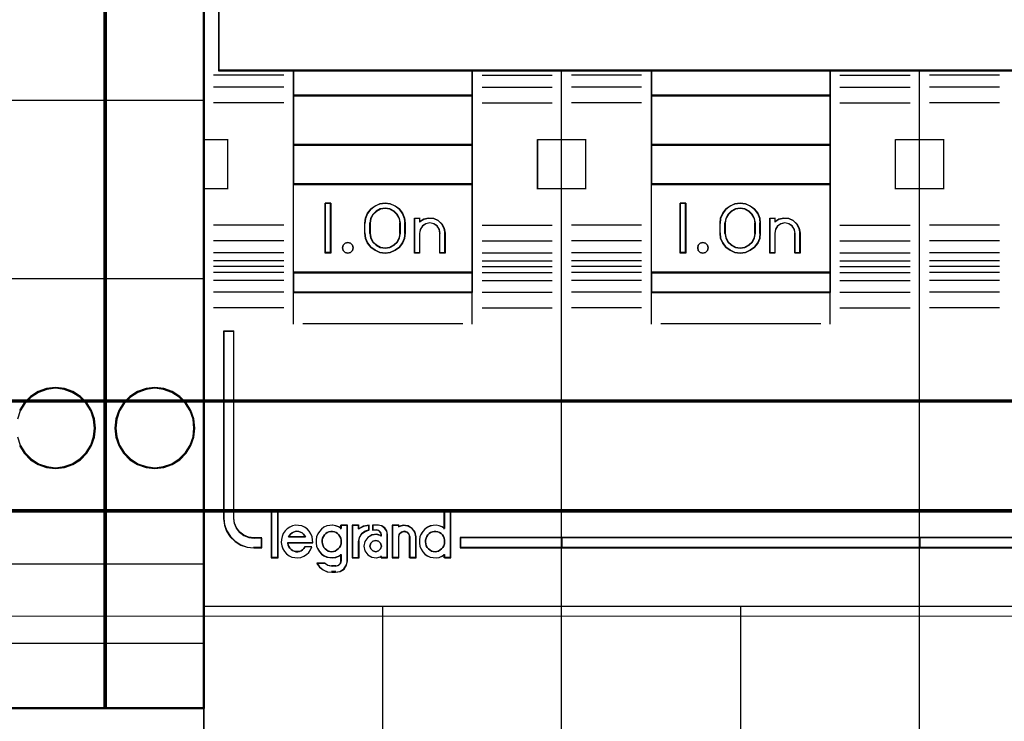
# Model space of a CAD drawing. Header units: millimetres. Extents: x -1290 to 1795, y -4192 to -1311.
# Tile 490 of 656: x 1509.29 to 1519.19, y -3660.45 to -3653.4. Entities that reach past the tile are written whole.
import ezdxf

# ---------------------------------------------------------------- set-up
doc = ezdxf.new("R2010")
doc.units = ezdxf.units.MM
doc.layers.add('30', color=7, linetype='Continuous')
doc.layers.add('45', color=7, linetype='Continuous')
doc.layers.add('Aparatura', color=7, linetype='Continuous', lineweight=13)

# ---------------------------------------------------------------- blocks, each defined once
blk = doc.blocks.new('*U201')
at = {"layer": '45', "color": 7}
for points in [[(711.3416, -83.678926), (693.329355, -83.678926), (693.329355, -165.701694), (711.3416, -165.701694), (729.342705, -165.701694), (747.35495, -165.701694), (747.35495, -83.678926), (729.342705, -83.678926), (711.3416, -83.678926)], [(715.840938, -119.999037), (724.841774, -119.999037), (729.342191, -119.999037), (733.848179, -119.999037), (742.854584, -119.999037), (746.597506, -119.999037), (746.597506, -116.588039), (746.597506, -115.951246), (739.100523, -115.707603), (731.59797, -115.541483), (724.095417, -115.46396), (716.587295, -115.46396), (709.084742, -115.541483), (701.576619, -115.707603), (694.079636, -115.951246), (694.079636, -116.588039), (694.079636, -119.999037), (697.828128, -119.999037), (706.828963, -119.999037), (711.340521, -119.999037), (715.840938, -119.999037)], [(706.854108, -121.252198), (706.854108, -119.964925), (697.825669, -119.964925), (697.825669, -121.252198), (706.854108, -121.252198)], [(715.827037, -119.964925), (715.827037, -121.252198), (724.855477, -121.252198), (724.855477, -119.964925), (715.827037, -119.964925)], [(706.854108, -121.218086), (697.825669, -121.218086), (697.825669, -123.724407), (706.854108, -123.724407), (706.854108, -121.218086)], [(715.827037, -121.218086), (715.827037, -123.724407), (724.855477, -123.724407), (724.855477, -121.218086), (715.827037, -121.218086)], [(706.854108, -125.699302), (706.854108, -123.69209), (697.825669, -123.69209), (697.825669, -125.699302), (706.854108, -125.699302)], [(724.855477, -125.699302), (724.855477, -123.69209), (715.827037, -123.69209), (715.827037, -125.699302), (724.855477, -125.699302)], [(706.854108, -130.14102), (706.854108, -125.66519), (697.825669, -125.66519), (697.825669, -130.14102), (706.854108, -130.14102)], [(715.827037, -125.66519), (715.827037, -130.14102), (724.855477, -130.14102), (724.855477, -125.66519), (715.827037, -125.66519)], [(699.718382, -126.64366), (699.718382, -129.151777), (699.43546, -129.151777), (699.43546, -126.64366), (699.718382, -126.64366)], [(701.433821, -127.646907), (701.473409, -127.390522), (701.575208, -127.150857), (701.73356, -126.939061), (701.948468, -126.783), (702.191653, -126.682676), (702.451804, -126.64366), (702.711955, -126.682676), (702.960795, -126.783), (703.170047, -126.939061), (703.334055, -127.150857), (703.435853, -127.390522), (703.469786, -127.646907), (703.469786, -128.14853), (703.435853, -128.410489), (703.334055, -128.650154), (703.170047, -128.856377), (702.960795, -129.012437), (702.711955, -129.118335), (702.451804, -129.151777), (702.191653, -129.118335), (701.948468, -129.012437), (701.73356, -128.856377), (701.575208, -128.650154), (701.473409, -128.410489), (701.433821, -128.14853), (701.433821, -127.646907)], [(717.574708, -126.64366), (717.574708, -129.151777), (717.286414, -129.151777), (717.286414, -126.64366), (717.574708, -126.64366)], [(720.817264, -126.783), (721.020917, -126.939061), (721.190629, -127.150857), (721.292455, -127.390522), (721.320741, -127.646907), (721.320741, -128.14853), (721.292455, -128.410489), (721.190629, -128.650154), (721.020917, -128.856377), (720.817264, -129.012437), (720.574011, -129.118335), (720.313787, -129.151777), (720.042249, -129.118335), (719.798996, -129.012437), (719.589686, -128.856377), (719.431289, -128.650154), (719.323805, -128.410489), (719.29552, -128.14853), (719.29552, -127.646907), (719.323805, -127.390522), (719.431289, -127.150857), (719.589686, -126.939061), (719.798996, -126.783), (720.042249, -126.682676), (720.313787, -126.64366), (720.574011, -126.682676), (720.817264, -126.783)], [(703.224468, -128.149293), (703.224468, -127.646144), (703.184644, -127.411341), (703.076551, -127.210081), (702.905878, -127.042365), (702.689692, -126.930554), (702.45075, -126.89142), (702.211807, -126.930554), (702.007, -127.042365), (701.830638, -127.210081), (701.722545, -127.411341), (701.682721, -127.646144), (701.682721, -128.149293), (701.722545, -128.384096), (701.830638, -128.596537), (702.007, -128.758663), (702.211807, -128.864884), (702.45075, -128.904017), (702.689692, -128.864884), (702.905878, -128.758663), (703.076551, -128.596537), (703.184644, -128.384096), (703.224468, -128.149293)], [(721.075422, -128.149293), (721.075422, -127.646144), (721.035637, -127.411341), (720.927647, -127.210081), (720.757138, -127.042365), (720.54116, -126.930554), (720.313814, -126.89142), (720.075101, -126.930554), (719.859122, -127.042365), (719.688613, -127.210081), (719.580624, -127.411341), (719.540838, -127.646144), (719.540838, -128.149293), (719.580624, -128.384096), (719.688613, -128.596537), (719.859122, -128.758663), (720.075101, -128.864884), (720.313814, -128.904017), (720.54116, -128.864884), (720.757138, -128.758663), (720.927647, -128.596537), (721.035637, -128.384096), (721.075422, -128.149293)], [(703.937145, -129.151777), (703.937145, -127.392325), (704.187569, -127.392325), (704.187569, -127.577236), (704.403845, -127.448359), (704.642886, -127.392325), (704.899002, -127.414739), (705.12666, -127.509995), (705.308787, -127.683699), (705.428307, -127.896627), (705.468148, -128.143174), (705.468148, -129.151777), (705.212032, -129.151777), (705.212032, -128.143174), (705.177883, -127.95266), (705.069745, -127.790163), (704.899002, -127.678096), (704.705492, -127.638873), (704.506291, -127.678096), (704.341239, -127.790163), (704.227409, -127.95266), (704.187569, -128.143174), (704.187569, -129.151777), (703.937145, -129.151777)], [(722.749637, -127.414739), (722.977295, -127.509995), (723.165113, -127.683699), (723.278942, -127.896627), (723.324474, -128.143174), (723.324474, -129.151777), (723.07405, -129.151777), (723.07405, -128.143174), (723.028518, -127.95266), (722.92038, -127.790163), (722.755328, -127.678096), (722.556127, -127.638873), (722.362617, -127.678096), (722.191874, -127.790163), (722.083736, -127.95266), (722.049587, -128.143174), (722.049587, -129.151777), (721.793471, -129.151777), (721.793471, -127.392325), (722.049587, -127.392325), (722.049587, -127.577236), (722.25448, -127.448359), (722.504904, -127.392325), (722.749637, -127.414739)], [(700.807334, -128.752968), (700.842908, -128.887859), (700.807334, -129.02275), (700.712469, -129.116588), (700.576101, -129.151777), (700.445663, -129.116588), (700.344869, -129.02275), (700.309295, -128.887859), (700.344869, -128.752968), (700.445663, -128.65913), (700.576101, -128.623941), (700.712469, -128.65913), (700.807334, -128.752968)], [(718.657687, -128.752968), (718.699234, -128.887859), (718.657687, -129.02275), (718.562723, -129.116588), (718.438082, -129.151777), (718.295635, -129.116588), (718.20067, -129.02275), (718.170994, -128.887859), (718.20067, -128.752968), (718.295635, -128.65913), (718.438082, -128.623941), (718.562723, -128.65913), (718.657687, -128.752968)], [(706.854108, -130.106908), (697.825669, -130.106908), (697.825669, -131.130262), (706.854108, -131.130262), (706.854108, -130.106908)], [(715.827037, -130.106908), (715.827037, -131.130262), (724.855477, -131.130262), (724.855477, -130.106908), (715.827037, -130.106908)], [(694.84005, -142.487598), (694.84005, -133.076432), (694.335699, -133.076432), (694.335699, -142.487598), (694.3697, -142.818394), (694.47737, -143.127138), (694.664377, -143.413828), (694.908052, -143.645386), (695.191396, -143.821811), (695.514407, -143.93759), (695.860086, -143.97067), (696.262434, -143.97067), (696.262434, -143.479988), (695.860086, -143.479988), (695.593744, -143.441395), (695.344401, -143.347669), (695.140394, -143.187784), (694.976055, -142.978279), (694.879718, -142.741209), (694.84005, -142.487598)], [(694.84005, -142.487598), (694.84005, -133.076432), (694.335699, -133.076432), (694.335699, -142.487598), (694.3697, -142.818394), (694.47737, -143.127138), (694.664377, -143.413828), (694.908052, -143.645386), (695.191396, -143.821811), (695.514407, -143.93759), (695.860086, -143.97067), (696.262434, -143.97067), (696.262434, -143.479988), (695.860086, -143.479988), (695.593744, -143.441395), (695.344401, -143.347669), (695.140394, -143.187784), (694.976055, -142.978279), (694.879718, -142.741209), (694.84005, -142.487598)], [(697.0539, -144.45003), (697.0539, -142.14479), (696.740537, -142.14479), (696.740537, -144.45003), (697.0539, -144.45003)], [(711.362956, -143.450015), (706.225591, -143.450015), (706.225591, -143.97067), (711.362956, -143.97067), (711.362956, -143.450015)], [(711.330724, -143.450015), (711.330724, -143.97067), (729.353581, -143.97067), (729.353581, -143.450015), (711.330724, -143.450015)], [(729.353581, -143.97067), (729.353581, -143.450015), (711.330724, -143.450015), (711.330724, -143.97067), (729.353581, -143.97067)], [(729.319558, -143.450015), (729.319558, -143.97067), (746.346816, -143.97067), (746.346816, -143.450015), (729.319558, -143.450015)]]:
    blk.add_lwpolyline(points, close=True, dxfattribs=at)
at = {"layer": '45', "color": 139}
for points in [[(711.3416, -83.678926), (693.329355, -83.678926), (693.329355, -165.701694), (711.3416, -165.701694), (729.342705, -165.701694), (747.35495, -165.701694), (747.35495, -83.678926), (729.342705, -83.678926), (711.3416, -83.678926)], [(711.345776, -83.695084), (693.34368, -83.695084), (693.34368, -165.685536), (711.345776, -165.685536), (729.336738, -165.685536), (747.338834, -165.685536), (747.338834, -83.695084), (729.336738, -83.695084), (711.345776, -83.695084)], [(700.842908, -128.887859), (700.807334, -128.752968), (700.712469, -128.65913), (700.576101, -128.623941), (700.445663, -128.65913), (700.344869, -128.752968), (700.309295, -128.887859), (700.344869, -129.02275), (700.445663, -129.116588), (700.576101, -129.151777), (700.712469, -129.116588), (700.807334, -129.02275), (700.842908, -128.887859)], [(718.699234, -128.887859), (718.657687, -128.752968), (718.562723, -128.65913), (718.438082, -128.623941), (718.295635, -128.65913), (718.20067, -128.752968), (718.170994, -128.887859), (718.20067, -129.02275), (718.295635, -129.116588), (718.438082, -129.151777), (718.562723, -129.116588), (718.657687, -129.02275), (718.699234, -128.887859)], [(699.768713, -144.157387), (699.855082, -144.151712), (699.947209, -144.123335), (700.027821, -144.072257), (700.096916, -144.021179), (700.160253, -143.941724), (700.206317, -143.856594), (700.240865, -143.765789), (700.246623, -143.669309), (700.246623, -143.572828), (700.223591, -143.476347), (700.183285, -143.391217), (700.131464, -143.306088), (700.068126, -143.243659), (699.987515, -143.192581), (699.901146, -143.152854), (699.814776, -143.135828), (699.722649, -143.135828), (699.630522, -143.152854), (699.544153, -143.192581), (699.475058, -143.243659), (699.405962, -143.306088), (699.348383, -143.391217), (699.308077, -143.476347), (699.296561, -143.572828), (699.285045, -143.669309), (699.302319, -143.765789), (699.331109, -143.856594), (699.371415, -143.941724), (699.434752, -144.021179), (699.503847, -144.072257), (699.590217, -144.123335), (699.676586, -144.151712), (699.768713, -144.157387)], [(704.96786, -144.157387), (705.05439, -144.151712), (705.14092, -144.123335), (705.22745, -144.072257), (705.296674, -144.021179), (705.36013, -143.941724), (705.406279, -143.856594), (705.440891, -143.765789), (705.44666, -143.669309), (705.44666, -143.572828), (705.423585, -143.476347), (705.383204, -143.391217), (705.331286, -143.306088), (705.267831, -143.243659), (705.18707, -143.192581), (705.10054, -143.152854), (705.008241, -143.135828), (704.921711, -143.135828), (704.829412, -143.152854), (704.742882, -143.192581), (704.667889, -143.243659), (704.604434, -143.306088), (704.546747, -143.391217), (704.512135, -143.476347), (704.483292, -143.572828), (704.483292, -143.669309), (704.500598, -143.765789), (704.523673, -143.856594), (704.569822, -143.941724), (704.633277, -144.021179), (704.702501, -144.072257), (704.789032, -144.123335), (704.875562, -144.151712), (704.96786, -144.157387)], [(702.268262, -143.877533), (702.22695, -143.731776), (702.120717, -143.632661), (701.979073, -143.591849), (701.837429, -143.632661), (701.731196, -143.731776), (701.689884, -143.877533), (701.731196, -144.01746), (701.837429, -144.122405), (701.979073, -144.157387), (702.120717, -144.122405), (702.22695, -144.01746), (702.268262, -143.877533)]]:
    blk.add_lwpolyline(points, close=True, dxfattribs=at)
for points in [[(694.079636, -112.142546), (694.079636, -119.999037)], [(697.35831, -120.218071), (693.828946, -120.218071)], [(746.597506, -119.964925), (694.079636, -119.964925)], [(697.825669, -119.964925), (697.825669, -131.130262)], [(697.825669, -119.964925), (706.854108, -119.964925)], [(706.821876, -119.964925), (706.821876, -131.130262)], [(707.326839, -120.218071), (710.856203, -120.218071)], [(711.330724, -165.701694), (711.330724, -119.964925)], [(715.354307, -120.218071), (711.824943, -120.218071)], [(715.827037, -119.964925), (715.827037, -131.130262)], [(715.827037, -119.964925), (724.855477, -119.964925)], [(724.823245, -119.964925), (724.823245, -131.130262)], [(725.322836, -120.218071), (728.857572, -120.218071)], [(729.319558, -165.701694), (729.319558, -119.964925)], [(733.355676, -120.218071), (729.826311, -120.218071)], [(697.35831, -120.806949), (693.828946, -120.806949)], [(697.825669, -121.218086), (706.854108, -121.218086)], [(707.326839, -120.806949), (710.856203, -120.806949)], [(715.354307, -120.806949), (711.824943, -120.806949)], [(715.827037, -121.218086), (724.855477, -121.218086)], [(725.322836, -120.806949), (728.857572, -120.806949)], [(733.355676, -120.806949), (729.826311, -120.806949)], [(697.35831, -121.598702), (693.828946, -121.598702)], [(707.326839, -121.598702), (710.856203, -121.598702)], [(715.354307, -121.598702), (711.824943, -121.598702)], [(725.322836, -121.598702), (728.857572, -121.598702)], [(733.355676, -121.598702), (729.826311, -121.598702)], [(693.329355, -123.438945), (694.563111, -123.438945)], [(694.530879, -123.438945), (694.530879, -125.93988)], [(697.825669, -123.69209), (706.854108, -123.69209)], [(710.122038, -125.93988), (710.122038, -123.438945)], [(710.122038, -123.438945), (711.362956, -123.438945)], [(711.330724, -123.438945), (712.559108, -123.438945)], [(712.526876, -123.438945), (712.526876, -125.93988)], [(715.827037, -123.69209), (724.855477, -123.69209)], [(728.123407, -125.93988), (728.123407, -123.438945)], [(728.123407, -123.438945), (729.353581, -123.438945)], [(729.319558, -123.438945), (730.560476, -123.438945)], [(730.528245, -123.438945), (730.528245, -125.93988)], [(697.825669, -125.66519), (706.854108, -125.66519)], [(715.827037, -125.66519), (724.855477, -125.66519)], [(693.329355, -125.907563), (694.563111, -125.907563)], [(710.122038, -125.907563), (711.362956, -125.907563)], [(711.330724, -125.907563), (712.559108, -125.907563)], [(728.123407, -125.907563), (729.353581, -125.907563)], [(729.319558, -125.907563), (730.560476, -125.907563)], [(699.718382, -126.64366), (699.43546, -126.64366)], [(699.43546, -126.64366), (699.43546, -129.151777)], [(699.68615, -126.64366), (699.68615, -129.151777)], [(703.469786, -127.667015), (703.435853, -127.405491), (703.334055, -127.161023), (703.170047, -126.944982), (702.960795, -126.785793), (702.711955, -126.683458), (702.451804, -126.64366), (702.191653, -126.683458), (701.948468, -126.785793), (701.73356, -126.944982), (701.575208, -127.161023), (701.473409, -127.405491), (701.433821, -127.667015)], [(717.574708, -126.64366), (717.286414, -126.64366)], [(717.286414, -126.64366), (717.286414, -129.151777)], [(717.542477, -126.64366), (717.542477, -129.151777)], [(721.320741, -127.667015), (721.292455, -127.405491), (721.190629, -127.161023), (721.020917, -126.944982), (720.817264, -126.785793), (720.574011, -126.683458), (720.313787, -126.64366), (720.042249, -126.683458), (719.798996, -126.785793), (719.589686, -126.944982), (719.431289, -127.161023), (719.323805, -127.405491), (719.29552, -127.667015)], [(703.224468, -127.667015), (703.184644, -127.425719), (703.076551, -127.218893), (702.905878, -127.046539), (702.689692, -126.931636), (702.45075, -126.89142), (702.211807, -126.931636), (702.007, -127.046539), (701.830638, -127.218893), (701.722545, -127.425719), (701.682721, -127.667015)], [(721.075422, -127.667015), (721.035637, -127.425719), (720.927647, -127.218893), (720.757138, -127.046539), (720.54116, -126.931636), (720.313814, -126.89142), (720.075101, -126.931636), (719.859122, -127.046539), (719.688613, -127.218893), (719.580624, -127.425719), (719.540838, -127.667015)], [(701.433821, -128.160739), (701.433821, -127.634699)], [(701.682721, -128.160739), (701.682721, -127.634699)], [(703.192236, -128.160739), (703.192236, -127.634699)], [(703.437555, -128.160739), (703.437555, -127.634699)], [(703.937145, -127.392325), (704.216486, -127.392325)], [(703.937145, -127.392325), (703.937145, -129.151777)], [(704.182463, -127.392325), (704.182463, -127.605973)], [(705.468148, -128.160739), (705.428149, -127.908424), (705.308151, -127.690515), (705.125298, -127.512748), (704.896732, -127.415263), (704.639596, -127.392325), (704.399601, -127.449669), (704.182463, -127.581561)], [(705.217457, -128.160739), (705.182957, -127.962012), (705.073708, -127.792511), (704.901209, -127.675613), (704.70571, -127.634699), (704.504461, -127.675613), (704.337712, -127.792511), (704.222713, -127.962012), (704.182463, -128.160739)], [(719.29552, -128.160739), (719.29552, -127.634699)], [(719.540838, -128.160739), (719.540838, -127.634699)], [(721.04319, -128.160739), (721.04319, -127.634699)], [(721.288509, -128.160739), (721.288509, -127.634699)], [(721.793471, -127.392325), (722.078184, -127.392325)], [(721.793471, -127.392325), (721.793471, -129.151777)], [(722.044162, -127.392325), (722.044162, -127.605973)], [(723.324474, -128.160739), (723.278749, -127.908424), (723.164435, -127.690515), (722.975818, -127.512748), (722.74719, -127.415263), (722.501416, -127.392325), (722.249926, -127.449669), (722.044162, -127.581561)], [(723.079155, -128.160739), (723.033156, -127.962012), (722.923906, -127.792511), (722.757157, -127.675613), (722.555909, -127.634699), (722.36041, -127.675613), (722.187911, -127.792511), (722.078662, -127.962012), (722.044162, -128.160739)], [(697.35831, -127.754988), (693.828946, -127.754988)], [(701.433821, -128.128422), (701.473409, -128.395632), (701.575208, -128.6401), (701.73356, -128.850456), (701.948468, -129.009644), (702.191653, -129.117665), (702.451804, -129.151777), (702.711955, -129.117665), (702.960795, -129.009644), (703.170047, -128.850456), (703.334055, -128.6401), (703.435853, -128.395632), (703.469786, -128.128422)], [(701.682721, -128.128422), (701.722545, -128.369719), (701.830638, -128.588034), (702.007, -128.754643), (702.211807, -128.863801), (702.45075, -128.904017), (702.689692, -128.863801), (702.905878, -128.754643), (703.076551, -128.588034), (703.184644, -128.369719), (703.224468, -128.128422)], [(704.182463, -128.128422), (704.182463, -129.151777)], [(705.185225, -128.128422), (705.185225, -129.151777)], [(705.435916, -128.128422), (705.435916, -129.151777)], [(707.326839, -127.754988), (710.856203, -127.754988)], [(715.354307, -127.754988), (711.824943, -127.754988)], [(719.29552, -128.128422), (719.323805, -128.395632), (719.431289, -128.6401), (719.589686, -128.850456), (719.798996, -129.009644), (720.042249, -129.117665), (720.313787, -129.151777), (720.574011, -129.117665), (720.817264, -129.009644), (721.020917, -128.850456), (721.190629, -128.6401), (721.292455, -128.395632), (721.320741, -128.128422)], [(719.540838, -128.128422), (719.580624, -128.369719), (719.688613, -128.588034), (719.859122, -128.754643), (720.075101, -128.863801), (720.313814, -128.904017), (720.54116, -128.863801), (720.757138, -128.754643), (720.927647, -128.588034), (721.035637, -128.369719), (721.075422, -128.128422)], [(722.044162, -128.128422), (722.044162, -129.151777)], [(723.046924, -128.128422), (723.046924, -129.151777)], [(723.292242, -128.128422), (723.292242, -129.151777)], [(725.322836, -127.754988), (728.857572, -127.754988)], [(733.355676, -127.754988), (729.826311, -127.754988)], [(697.35831, -128.541355), (693.828946, -128.541355)], [(707.326839, -128.541355), (710.856203, -128.541355)], [(715.354307, -128.541355), (711.824943, -128.541355)], [(725.322836, -128.541355), (728.857572, -128.541355)], [(733.355676, -128.541355), (729.826311, -128.541355)], [(697.35831, -129.141005), (693.828946, -129.141005)], [(699.718382, -129.117665), (699.43546, -129.117665)], [(703.937145, -129.117665), (704.216486, -129.117665)], [(705.185225, -129.117665), (705.468148, -129.117665)], [(707.326839, -129.141005), (710.856203, -129.141005)], [(715.354307, -129.141005), (711.824943, -129.141005)], [(717.574708, -129.117665), (717.286414, -129.117665)], [(721.793471, -129.117665), (722.078184, -129.117665)], [(723.046924, -129.117665), (723.324474, -129.117665)], [(725.322836, -129.141005), (728.857572, -129.141005)], [(733.355676, -129.141005), (729.826311, -129.141005)], [(697.35831, -129.535984), (693.828946, -129.535984)], [(707.326839, -129.535984), (710.856203, -129.535984)], [(715.354307, -129.535984), (711.824943, -129.535984)], [(725.322836, -129.535984), (728.857572, -129.535984)], [(733.355676, -129.535984), (729.826311, -129.535984)], [(697.35831, -129.832218), (693.828946, -129.832218)], [(697.35831, -130.119475), (693.828946, -130.119475)], [(697.825669, -130.106908), (706.854108, -130.106908)], [(707.326839, -129.832218), (710.856203, -129.832218)], [(707.326839, -130.119475), (710.856203, -130.119475)], [(715.354307, -129.832218), (711.824943, -129.832218)], [(715.354307, -130.119475), (711.824943, -130.119475)], [(715.827037, -130.106908), (724.855477, -130.106908)], [(725.322836, -129.832218), (728.857572, -129.832218)], [(725.322836, -130.119475), (728.857572, -130.119475)], [(733.355676, -129.832218), (729.826311, -129.832218)], [(733.355676, -130.119475), (729.826311, -130.119475)], [(697.35831, -130.525226), (693.828946, -130.525226)], [(707.326839, -130.525226), (710.856203, -130.525226)], [(715.354307, -130.525226), (711.824943, -130.525226)], [(725.322836, -130.525226), (728.857572, -130.525226)], [(733.355676, -130.525226), (729.826311, -130.525226)], [(697.35831, -131.114104), (693.828946, -131.114104)], [(697.825669, -131.097946), (706.854108, -131.097946)], [(697.825669, -131.097946), (697.825669, -132.729927)], [(706.821876, -131.097946), (706.821876, -132.729927)], [(707.326839, -131.114104), (710.856203, -131.114104)], [(715.354307, -131.114104), (711.824943, -131.114104)], [(715.827037, -131.097946), (724.855477, -131.097946)], [(715.827037, -131.097946), (715.827037, -132.729927)], [(724.823245, -131.097946), (724.823245, -132.729927)], [(725.322836, -131.114104), (728.857572, -131.114104)], [(733.355676, -131.114104), (729.826311, -131.114104)], [(697.35831, -131.900471), (693.828946, -131.900471)], [(707.326839, -131.900471), (710.856203, -131.900471)], [(715.354307, -131.900471), (711.824943, -131.900471)], [(725.322836, -131.900471), (728.857572, -131.900471)], [(733.355676, -131.900471), (729.826311, -131.900471)], [(694.335699, -133.076432), (694.335699, -142.493089)], [(694.335699, -133.076432), (694.863939, -133.076432)], [(694.831708, -133.076432), (694.831708, -142.493089)], [(698.321678, -132.697611), (706.358099, -132.697611)], [(716.323046, -132.697611), (724.359468, -132.697611)], [(694.335699, -142.458977), (694.369847, -142.796158), (694.477985, -143.11086), (694.665803, -143.403083), (694.910536, -143.639109), (695.195109, -143.818938), (695.519522, -143.936952), (695.866701, -143.97067)], [(694.831708, -142.458977), (694.871957, -142.720501), (694.969707, -142.964969), (695.136456, -143.181011), (695.343454, -143.345885), (695.596453, -143.442535), (695.866701, -143.482332)], [(696.724421, -142.130427), (696.724421, -144.466189)], [(696.724421, -142.130427), (697.068225, -142.130427)], [(697.035993, -142.130427), (697.035993, -144.466189)], [(705.412638, -142.130427), (705.412638, -143.020925)], [(705.412638, -142.130427), (705.75286, -142.130427)], [(705.718838, -142.130427), (705.718838, -144.466189)], [(698.815896, -143.720502), (698.804536, -143.563515), (698.781816, -143.412135), (698.719336, -143.260755), (698.639816, -143.131802), (698.531896, -143.014062), (698.401255, -142.924355), (698.259255, -142.862682), (698.105895, -142.834649), (697.952535, -142.823435), (697.799175, -142.857075), (697.662854, -142.918749), (697.532214, -143.002849), (697.424294, -143.114982), (697.327734, -143.243935), (697.270934, -143.395315), (697.236854, -143.546695), (697.231174, -143.703682), (697.259574, -143.866275), (697.316374, -144.017655), (697.401574, -144.146609), (697.498134, -144.269955), (697.628774, -144.359662), (697.770775, -144.426942), (697.912775, -144.454975), (698.066135, -144.466189), (698.219495, -144.443762), (698.367175, -144.382089), (698.497816, -144.297989), (698.611416, -144.191462), (698.707976, -144.062509), (698.770456, -143.916735)], [(700.246623, -142.991635), (700.120987, -142.907535), (699.972508, -142.857075), (699.818319, -142.823435), (699.675551, -142.834649), (699.521362, -142.862682), (699.378595, -142.929962), (699.25867, -143.025275), (699.150166, -143.137409), (699.064505, -143.266362), (699.007398, -143.412135), (698.978845, -143.569122), (698.978845, -143.726109), (699.007398, -143.883095), (699.064505, -144.023262), (699.150166, -144.163429), (699.25867, -144.275562), (699.378595, -144.359662), (699.521362, -144.426942), (699.675551, -144.454975), (699.818319, -144.466189), (699.972508, -144.443762), (700.120987, -144.387695), (700.246623, -144.303595)], [(700.214391, -142.823435), (700.214391, -143.020925)], [(700.214391, -142.823435), (700.563567, -142.823435)], [(700.531335, -142.823435), (700.531335, -144.62059)], [(700.798142, -142.823435), (700.798142, -144.466189)], [(700.798142, -142.823435), (701.143736, -142.823435)], [(701.655861, -142.823435), (701.364979, -142.882009), (701.109714, -143.031697)], [(701.109714, -142.823435), (701.109714, -143.031697)], [(701.655861, -143.053241), (701.448088, -143.128817), (701.26406, -143.262529), (701.151269, -143.448562), (701.109714, -143.663663)], [(701.621839, -142.823435), (701.621839, -143.085558)], [(701.817019, -142.823435), (701.817019, -143.085558)], [(702.117848, -142.823435), (701.817019, -142.823435)], [(701.817019, -143.053241), (702.033688, -143.053241)], [(702.268262, -143.317159), (702.230147, -143.1852), (702.134859, -143.090944), (702.001456, -143.053241)], [(702.574463, -143.317159), (702.544546, -143.129074), (702.430862, -142.970377), (702.269311, -142.864579), (702.083826, -142.823435)], [(702.812619, -142.823435), (702.812619, -144.466189)], [(702.812619, -142.823435), (703.163586, -142.823435)], [(704.015933, -143.432062), (703.958118, -143.188611), (703.81936, -142.991532), (703.605442, -142.858214), (703.362617, -142.823435), (703.131354, -142.898789)], [(703.131354, -142.823435), (703.131354, -142.927566)], [(705.44666, -142.991635), (705.315128, -142.907535), (705.177877, -142.857075), (705.02347, -142.823435), (704.874782, -142.834649), (704.720375, -142.862682), (704.577406, -142.929962), (704.457312, -143.025275), (704.348655, -143.137409), (704.262873, -143.266362), (704.205685, -143.412135), (704.177091, -143.569122), (704.177091, -143.726109), (704.205685, -143.883095), (704.262873, -144.023262), (704.348655, -144.163429), (704.457312, -144.275562), (704.577406, -144.359662), (704.720375, -144.426942), (704.874782, -144.454975), (705.02347, -144.466189), (705.177877, -144.443762), (705.315128, -144.387695), (705.44666, -144.303595)], [(695.832679, -143.450015), (696.262434, -143.450015)], [(696.228412, -143.450015), (696.228412, -143.97067)], [(698.454185, -143.432062), (698.407941, -143.345885), (698.344355, -143.272018), (698.274989, -143.210463), (698.194061, -143.17353), (698.107353, -143.136597), (698.020645, -143.130442), (697.933937, -143.136597), (697.847228, -143.17353), (697.772081, -143.210463), (697.702715, -143.272018), (697.639129, -143.345885), (697.592884, -143.432062)], [(697.592884, -143.399745), (698.454185, -143.399745)], [(702.268262, -143.358323), (702.031218, -143.284842), (701.788393, -143.318757), (701.580256, -143.437457), (701.429936, -143.640942), (701.383683, -143.878342), (701.429936, -144.115741), (701.580256, -144.313575), (701.788393, -144.432274), (702.031218, -144.466189), (702.268262, -144.39836)], [(702.23424, -143.284842), (702.23424, -143.388973)], [(702.540441, -143.284842), (702.540441, -144.466189)], [(703.704361, -143.432062), (703.66301, -143.278174), (703.562586, -143.17353), (703.420811, -143.130442), (703.273129, -143.17353), (703.16089, -143.278174), (703.131354, -143.432062)], [(703.131354, -143.399745), (703.131354, -144.466189)], [(703.670339, -143.399745), (703.670339, -144.466189)], [(703.981911, -143.399745), (703.981911, -144.466189)], [(706.225591, -143.450015), (746.346816, -143.450015)], [(706.225591, -143.450015), (706.225591, -143.97067)], [(695.832679, -143.938353), (696.262434, -143.938353)], [(697.548118, -143.701366), (698.815896, -143.701366)], [(697.548118, -143.701366), (697.571245, -143.807968), (697.605934, -143.896803), (697.657968, -143.973794), (697.727347, -144.044862), (697.796726, -144.092241), (697.883449, -144.133698), (697.970173, -144.157387), (698.056896, -144.157387), (698.149401, -144.145542), (698.236124, -144.110008), (698.305503, -144.056707), (698.374882, -143.991561), (698.432698, -143.908648)], [(698.398675, -143.895265), (698.77292, -143.895265)], [(700.798142, -144.466189), (701.143736, -144.466189), (701.143736, -143.631347)], [(706.225591, -143.938353), (746.346816, -143.938353)], [(696.724421, -144.433872), (697.068225, -144.433872)], [(700.214391, -144.274085), (700.214391, -144.62059)], [(702.23424, -144.367444), (702.23424, -144.466189)], [(702.23424, -144.433872), (702.574463, -144.433872)], [(702.812619, -144.433872), (703.163586, -144.433872)], [(703.670339, -144.433872), (704.015933, -144.433872)], [(705.412638, -144.274085), (705.412638, -144.466189)], [(705.412638, -144.433872), (705.75286, -144.433872)], [(699.023611, -144.72472), (699.157226, -144.913801), (699.337316, -145.067429), (699.552262, -145.16197), (699.784636, -145.191514)], [(699.023611, -144.72472), (699.440832, -144.72472)], [(699.406809, -144.72472), (699.577441, -144.841718), (699.784636, -144.889893)], [(699.752404, -144.855782), (699.974444, -144.855782)], [(699.942213, -145.191514), (700.182548, -145.144972), (700.38185, -145.022802), (700.516672, -144.813366), (700.563567, -144.586478)], [(699.942213, -144.889893), (700.097524, -144.846548), (700.209348, -144.741282), (700.246623, -144.586478)], [(699.974444, -145.159197), (699.752404, -145.159197)], [(693.329355, -146.900695), (711.362956, -146.900695)], [(702.323772, -146.900695), (702.323772, -154.146764)], [(711.330724, -146.900695), (729.353581, -146.900695)], [(720.325141, -146.900695), (720.325141, -154.146764)], [(729.319558, -146.900695), (747.35495, -146.900695)]]:
    blk.add_lwpolyline(points, dxfattribs=at)
at = {"layer": '45', "color": 59}
for points in [[(715.840938, -119.999037), (724.841774, -119.999037), (729.342191, -119.999037), (733.848179, -119.999037), (742.854584, -119.999037), (746.597506, -119.999037), (746.597506, -116.588039), (746.597506, -115.951246), (739.100523, -115.707603), (731.59797, -115.541483), (724.095417, -115.46396), (716.587295, -115.46396), (709.084742, -115.541483), (701.576619, -115.707603), (694.079636, -115.951246), (694.079636, -116.588039), (694.079636, -119.999037), (697.828128, -119.999037), (706.828963, -119.999037), (711.340521, -119.999037), (715.840938, -119.999037)], [(715.843699, -119.982879), (724.83901, -119.982879), (729.336666, -119.982879), (733.839888, -119.982879), (742.840766, -119.982879), (746.58139, -119.982879), (746.58139, -116.594837), (746.58139, -115.962329), (739.089008, -115.720326), (731.59106, -115.555324), (724.093112, -115.478323), (716.589597, -115.478323), (709.091649, -115.555324), (701.588134, -115.720326), (694.095752, -115.962329), (694.095752, -116.594837), (694.095752, -119.982879), (697.841943, -119.982879), (706.837254, -119.982879), (711.346043, -119.982879), (715.843699, -119.982879)], [(706.854108, -121.252198), (706.854108, -119.964925), (697.825669, -119.964925), (697.825669, -121.252198), (706.854108, -121.252198)], [(706.837992, -121.236039), (706.837992, -119.981083), (697.841784, -119.981083), (697.841784, -121.236039), (706.837992, -121.236039)], [(715.827037, -119.964925), (715.827037, -121.252198), (724.855477, -121.252198), (724.855477, -119.964925), (715.827037, -119.964925)], [(715.843153, -119.981083), (715.843153, -121.236039), (724.839361, -121.236039), (724.839361, -119.981083), (715.843153, -119.981083)], [(706.854108, -121.218086), (697.825669, -121.218086), (697.825669, -123.724407), (706.854108, -123.724407), (706.854108, -121.218086)], [(706.837992, -121.234244), (697.841784, -121.234244), (697.841784, -123.710044), (706.837992, -123.710044), (706.837992, -121.234244)], [(715.827037, -121.218086), (715.827037, -123.724407), (724.855477, -123.724407), (724.855477, -121.218086), (715.827037, -121.218086)], [(715.843153, -121.234244), (715.843153, -123.710044), (724.839361, -123.710044), (724.839361, -121.234244), (715.843153, -121.234244)], [(706.854108, -125.699302), (706.854108, -123.69209), (697.825669, -123.69209), (697.825669, -125.699302), (706.854108, -125.699302)], [(706.837992, -125.683143), (706.837992, -123.708249), (697.841784, -123.708249), (697.841784, -125.683143), (706.837992, -125.683143)], [(724.855477, -125.699302), (724.855477, -123.69209), (715.827037, -123.69209), (715.827037, -125.699302), (724.855477, -125.699302)], [(724.839361, -125.683143), (724.839361, -123.708249), (715.843153, -123.708249), (715.843153, -125.683143), (724.839361, -125.683143)], [(706.854108, -130.14102), (706.854108, -125.66519), (697.825669, -125.66519), (697.825669, -130.14102), (706.854108, -130.14102)], [(715.827037, -125.66519), (715.827037, -130.14102), (724.855477, -130.14102), (724.855477, -125.66519), (715.827037, -125.66519)], [(699.718382, -126.64366), (699.718382, -129.151777), (699.43546, -129.151777), (699.43546, -126.64366), (699.718382, -126.64366)], [(701.433821, -127.646907), (701.473409, -127.390522), (701.575208, -127.150857), (701.73356, -126.939061), (701.948468, -126.783), (702.191653, -126.682676), (702.451804, -126.64366), (702.711955, -126.682676), (702.960795, -126.783), (703.170047, -126.939061), (703.334055, -127.150857), (703.435853, -127.390522), (703.469786, -127.646907), (703.469786, -128.14853), (703.435853, -128.410489), (703.334055, -128.650154), (703.170047, -128.856377), (702.960795, -129.012437), (702.711955, -129.118335), (702.451804, -129.151777), (702.191653, -129.118335), (701.948468, -129.012437), (701.73356, -128.856377), (701.575208, -128.650154), (701.473409, -128.410489), (701.433821, -128.14853), (701.433821, -127.646907)], [(717.574708, -126.64366), (717.574708, -129.151777), (717.286414, -129.151777), (717.286414, -126.64366), (717.574708, -126.64366)], [(720.817264, -126.783), (721.020917, -126.939061), (721.190629, -127.150857), (721.292455, -127.390522), (721.320741, -127.646907), (721.320741, -128.14853), (721.292455, -128.410489), (721.190629, -128.650154), (721.020917, -128.856377), (720.817264, -129.012437), (720.574011, -129.118335), (720.313787, -129.151777), (720.042249, -129.118335), (719.798996, -129.012437), (719.589686, -128.856377), (719.431289, -128.650154), (719.323805, -128.410489), (719.29552, -128.14853), (719.29552, -127.646907), (719.323805, -127.390522), (719.431289, -127.150857), (719.589686, -126.939061), (719.798996, -126.783), (720.042249, -126.682676), (720.313787, -126.64366), (720.574011, -126.682676), (720.817264, -126.783)], [(703.224468, -128.149293), (703.224468, -127.646144), (703.184644, -127.411341), (703.076551, -127.210081), (702.905878, -127.042365), (702.689692, -126.930554), (702.45075, -126.89142), (702.211807, -126.930554), (702.007, -127.042365), (701.830638, -127.210081), (701.722545, -127.411341), (701.682721, -127.646144), (701.682721, -128.149293), (701.722545, -128.384096), (701.830638, -128.596537), (702.007, -128.758663), (702.211807, -128.864884), (702.45075, -128.904017), (702.689692, -128.864884), (702.905878, -128.758663), (703.076551, -128.596537), (703.184644, -128.384096), (703.224468, -128.149293)], [(703.210142, -128.145254), (703.210142, -127.650184), (703.171105, -127.419151), (703.065146, -127.221123), (702.897843, -127.056099), (702.685926, -126.946084), (702.451701, -126.907578), (702.217477, -126.946084), (702.016713, -127.056099), (701.843833, -127.221123), (701.737874, -127.419151), (701.698837, -127.650184), (701.698837, -128.145254), (701.737874, -128.376287), (701.843833, -128.585316), (702.016713, -128.744839), (702.217477, -128.849354), (702.451701, -128.887859), (702.685926, -128.849354), (702.897843, -128.744839), (703.065146, -128.585316), (703.171105, -128.376287), (703.210142, -128.145254)], [(721.075422, -128.149293), (721.075422, -127.646144), (721.035637, -127.411341), (720.927647, -127.210081), (720.757138, -127.042365), (720.54116, -126.930554), (720.313814, -126.89142), (720.075101, -126.930554), (719.859122, -127.042365), (719.688613, -127.210081), (719.580624, -127.411341), (719.540838, -127.646144), (719.540838, -128.149293), (719.580624, -128.384096), (719.688613, -128.596537), (719.859122, -128.758663), (720.075101, -128.864884), (720.313814, -128.904017), (720.54116, -128.864884), (720.757138, -128.758663), (720.927647, -128.596537), (721.035637, -128.384096), (721.075422, -128.149293)], [(721.061097, -128.145254), (721.061097, -127.650184), (721.022054, -127.419151), (720.916081, -127.221123), (720.748755, -127.056099), (720.536809, -126.946084), (720.313708, -126.907578), (720.079451, -126.946084), (719.867505, -127.056099), (719.700179, -127.221123), (719.594206, -127.419151), (719.555163, -127.650184), (719.555163, -128.145254), (719.594206, -128.376287), (719.700179, -128.585316), (719.867505, -128.744839), (720.079451, -128.849354), (720.313708, -128.887859), (720.536809, -128.849354), (720.748755, -128.744839), (720.916081, -128.585316), (721.022054, -128.376287), (721.061097, -128.145254)], [(703.937145, -129.151777), (703.937145, -127.392325), (704.187569, -127.392325), (704.187569, -127.577236), (704.403845, -127.448359), (704.642886, -127.392325), (704.899002, -127.414739), (705.12666, -127.509995), (705.308787, -127.683699), (705.428307, -127.896627), (705.468148, -128.143174), (705.468148, -129.151777), (705.212032, -129.151777), (705.212032, -128.143174), (705.177883, -127.95266), (705.069745, -127.790163), (704.899002, -127.678096), (704.705492, -127.638873), (704.506291, -127.678096), (704.341239, -127.790163), (704.227409, -127.95266), (704.187569, -128.143174), (704.187569, -129.151777), (703.937145, -129.151777)], [(722.749637, -127.414739), (722.977295, -127.509995), (723.165113, -127.683699), (723.278942, -127.896627), (723.324474, -128.143174), (723.324474, -129.151777), (723.07405, -129.151777), (723.07405, -128.143174), (723.028518, -127.95266), (722.92038, -127.790163), (722.755328, -127.678096), (722.556127, -127.638873), (722.362617, -127.678096), (722.191874, -127.790163), (722.083736, -127.95266), (722.049587, -128.143174), (722.049587, -129.151777), (721.793471, -129.151777), (721.793471, -127.392325), (722.049587, -127.392325), (722.049587, -127.577236), (722.25448, -127.448359), (722.504904, -127.392325), (722.749637, -127.414739)], [(700.807334, -128.752968), (700.842908, -128.887859), (700.807334, -129.02275), (700.712469, -129.116588), (700.576101, -129.151777), (700.445663, -129.116588), (700.344869, -129.02275), (700.309295, -128.887859), (700.344869, -128.752968), (700.445663, -128.65913), (700.576101, -128.623941), (700.712469, -128.65913), (700.807334, -128.752968)], [(718.657687, -128.752968), (718.699234, -128.887859), (718.657687, -129.02275), (718.562723, -129.116588), (718.438082, -129.151777), (718.295635, -129.116588), (718.20067, -129.02275), (718.170994, -128.887859), (718.20067, -128.752968), (718.295635, -128.65913), (718.438082, -128.623941), (718.562723, -128.65913), (718.657687, -128.752968)], [(706.854108, -130.106908), (697.825669, -130.106908), (697.825669, -131.130262), (706.854108, -131.130262), (706.854108, -130.106908)], [(706.837992, -130.123066), (697.841784, -130.123066), (697.841784, -131.114104), (706.837992, -131.114104), (706.837992, -130.123066)], [(715.827037, -130.106908), (715.827037, -131.130262), (724.855477, -131.130262), (724.855477, -130.106908), (715.827037, -130.106908)], [(715.843153, -130.123066), (715.843153, -131.114104), (724.839361, -131.114104), (724.839361, -130.123066), (715.843153, -130.123066)], [(694.84005, -142.487598), (694.84005, -133.076432), (694.335699, -133.076432), (694.335699, -142.487598), (694.3697, -142.818394), (694.47737, -143.127138), (694.664377, -143.413828), (694.908052, -143.645386), (695.191396, -143.821811), (695.514407, -143.93759), (695.860086, -143.97067), (696.262434, -143.97067), (696.262434, -143.479988), (695.860086, -143.479988), (695.593744, -143.441395), (695.344401, -143.347669), (695.140394, -143.187784), (694.976055, -142.978279), (694.879718, -142.741209), (694.84005, -142.487598)], [(694.84005, -142.487598), (694.84005, -133.076432), (694.335699, -133.076432), (694.335699, -142.487598), (694.3697, -142.818394), (694.47737, -143.127138), (694.664377, -143.413828), (694.908052, -143.645386), (695.191396, -143.821811), (695.514407, -143.93759), (695.860086, -143.97067), (696.262434, -143.97067), (696.262434, -143.479988), (695.860086, -143.479988), (695.593744, -143.441395), (695.344401, -143.347669), (695.140394, -143.187784), (694.976055, -142.978279), (694.879718, -142.741209), (694.84005, -142.487598)], [(694.847729, -142.477145), (694.847729, -133.090794), (694.351814, -133.090794), (694.351814, -142.477145), (694.385247, -142.80707), (694.491116, -143.114999), (694.674994, -143.400934), (694.914593, -143.631881), (695.193197, -143.807841), (695.510805, -143.923314), (695.850701, -143.956307), (696.246318, -143.956307), (696.246318, -143.466919), (695.850701, -143.466919), (695.588814, -143.428428), (695.343643, -143.334949), (695.143048, -143.175485), (694.981458, -142.966533), (694.886733, -142.730087), (694.847729, -142.477145)], [(694.847729, -142.477145), (694.847729, -133.090794), (694.351814, -133.090794), (694.351814, -142.477145), (694.385247, -142.80707), (694.491116, -143.114999), (694.674994, -143.400934), (694.914593, -143.631881), (695.193197, -143.807841), (695.510805, -143.923314), (695.850701, -143.956307), (696.246318, -143.956307), (696.246318, -143.466919), (695.850701, -143.466919), (695.588814, -143.428428), (695.343643, -143.334949), (695.143048, -143.175485), (694.981458, -142.966533), (694.886733, -142.730087), (694.847729, -142.477145)], [(697.068225, -144.466189), (697.068225, -142.130427), (696.724421, -142.130427), (696.724421, -144.466189), (697.068225, -144.466189)], [(704.177091, -143.574251), (704.177091, -143.73034), (704.205535, -143.886429), (704.262422, -144.025794), (704.347752, -144.16516), (704.455838, -144.276652), (704.5753, -144.360271), (704.717518, -144.427166), (704.871112, -144.455039), (705.019019, -144.466189), (705.172613, -144.44389), (705.309142, -144.388144), (705.439982, -144.304525), (705.439982, -144.466189), (705.75286, -144.466189), (705.75286, -142.130427), (705.439982, -142.130427), (705.439982, -143.000066), (705.309142, -142.916447), (705.172613, -142.866275), (705.019019, -142.832828), (704.871112, -142.843977), (704.717518, -142.87185), (704.5753, -142.938745), (704.455838, -143.033514), (704.347752, -143.145006), (704.262422, -143.273222), (704.205535, -143.418162), (704.177091, -143.574251)], [(697.236854, -143.546695), (697.231174, -143.703682), (697.259574, -143.866275), (697.316374, -144.017655), (697.401574, -144.146609), (697.498134, -144.269955), (697.628774, -144.359662), (697.770775, -144.426942), (697.912775, -144.454975), (698.066135, -144.466189), (698.219495, -144.443762), (698.367175, -144.382089), (698.497816, -144.297989), (698.611416, -144.191462), (698.707976, -144.062509), (698.770456, -143.916735), (698.423975, -143.916735), (698.367175, -143.995229), (698.299015, -144.056902), (698.230855, -144.107362), (698.145655, -144.141002), (698.054775, -144.152215), (697.969575, -144.152215), (697.884375, -144.129789), (697.799175, -144.090542), (697.731015, -144.045689), (697.662854, -143.978409), (697.611734, -143.905522), (697.577654, -143.821422), (697.554934, -143.720502), (698.815896, -143.720502), (698.804536, -143.563515), (698.781816, -143.412135), (698.719336, -143.260755), (698.639816, -143.131802), (698.531896, -143.014062), (698.401255, -142.924355), (698.259255, -142.862682), (698.105895, -142.834649), (697.952535, -142.823435), (697.799175, -142.857075), (697.662854, -142.918749), (697.532214, -143.002849), (697.424294, -143.114982), (697.327734, -143.243935), (697.270934, -143.395315), (697.236854, -143.546695)], [(698.978845, -143.720519), (699.007245, -143.876534), (699.064045, -144.015832), (699.149245, -144.155131), (699.257165, -144.26657), (699.376445, -144.350149), (699.518446, -144.417013), (699.671806, -144.444872), (699.813806, -144.456016), (699.967166, -144.433729), (700.114846, -144.378009), (700.239807, -144.29443), (700.239807, -144.612031), (700.205726, -144.75133), (700.103486, -144.846053), (699.961486, -144.885056), (699.768366, -144.885056), (699.575246, -144.846053), (699.416205, -144.75133), (699.024285, -144.75133), (699.154925, -144.929632), (699.331005, -145.074503), (699.541166, -145.163654), (699.768366, -145.191514), (699.961486, -145.191514), (700.194366, -145.146938), (700.387487, -145.029927), (700.518127, -144.829337), (700.563567, -144.612031), (700.563567, -142.823435), (700.239807, -142.823435), (700.239807, -142.990594), (700.114846, -142.907014), (699.967166, -142.856867), (699.813806, -142.823435), (699.671806, -142.834579), (699.518446, -142.862439), (699.376445, -142.929302), (699.257165, -143.024025), (699.149245, -143.135464), (699.064045, -143.263619), (699.007245, -143.40849), (698.978845, -143.564504), (698.978845, -143.720519)], [(700.798142, -142.823435), (700.798142, -144.466189), (701.122684, -144.466189), (701.122684, -143.647615), (701.163252, -143.440169), (701.273365, -143.260755), (701.453022, -143.131802), (701.655861, -143.058915), (701.655861, -142.823435), (701.371887, -142.873895), (701.122684, -143.002849), (701.122684, -142.823435), (700.798142, -142.823435)], [(700.814257, -142.837798), (700.814257, -144.45003), (701.126604, -144.45003), (701.126604, -143.646666), (701.165648, -143.443073), (701.271622, -143.266993), (701.444529, -143.140436), (701.639745, -143.068903), (701.639745, -142.837798), (701.366442, -142.887321), (701.126604, -143.013878), (701.126604, -142.837798), (700.814257, -142.837798)], [(701.429482, -143.647615), (701.383683, -143.883095), (701.429482, -144.118575), (701.57833, -144.314809), (701.784426, -144.432549), (702.024872, -144.466189), (702.259593, -144.398909), (702.259593, -144.466189), (702.574463, -144.466189), (702.574463, -143.294395), (702.545838, -143.114982), (702.437065, -142.963602), (702.282493, -142.862682), (702.105021, -142.823435), (701.830225, -142.823435), (701.830225, -143.058915), (702.019147, -143.058915), (702.13937, -143.092555), (702.225244, -143.176655), (702.259593, -143.294395), (702.259593, -143.367282), (702.024872, -143.294395), (701.784426, -143.328035), (701.57833, -143.445775), (701.429482, -143.647615)], [(702.812619, -142.823435), (702.812619, -144.466189), (703.139233, -144.466189), (703.139233, -143.412135), (703.167883, -143.271969), (703.276754, -143.176655), (703.420006, -143.137409), (703.557528, -143.176655), (703.654939, -143.271969), (703.695049, -143.412135), (703.695049, -144.466189), (704.015933, -144.466189), (704.015933, -143.412135), (703.958633, -143.176655), (703.821111, -142.986029), (703.609098, -142.857075), (703.368436, -142.823435), (703.139233, -142.896322), (703.139233, -142.823435), (702.812619, -142.823435)], [(702.828735, -142.837798), (702.828735, -144.45003), (703.1466, -144.45003), (703.1466, -143.415561), (703.174483, -143.277998), (703.280438, -143.184456), (703.419853, -143.145938), (703.553691, -143.184456), (703.648493, -143.277998), (703.687529, -143.415561), (703.687529, -144.45003), (703.999817, -144.45003), (703.999817, -143.415561), (703.944052, -143.184456), (703.810214, -142.997371), (703.60388, -142.870813), (703.369663, -142.837798), (703.1466, -142.909331), (703.1466, -142.837798), (702.828735, -142.837798)], [(698.454185, -143.432062), (697.592884, -143.432062), (697.639129, -143.345885), (697.702715, -143.272018), (697.772081, -143.210463), (697.847228, -143.17353), (697.933937, -143.136597), (698.020645, -143.130442), (698.107353, -143.136597), (698.194061, -143.17353), (698.274989, -143.210463), (698.344355, -143.272018), (698.407941, -143.345885), (698.454185, -143.432062)], [(698.454185, -143.432062), (697.592884, -143.432062), (697.639129, -143.345885), (697.702715, -143.272018), (697.772081, -143.210463), (697.847228, -143.17353), (697.933937, -143.136597), (698.020645, -143.130442), (698.107353, -143.136597), (698.194061, -143.17353), (698.274989, -143.210463), (698.344355, -143.272018), (698.407941, -143.345885), (698.454185, -143.432062)], [(699.987515, -143.192581), (700.068126, -143.243659), (700.131464, -143.306088), (700.183285, -143.391217), (700.223591, -143.476347), (700.246623, -143.572828), (700.246623, -143.669309), (700.240865, -143.765789), (700.206317, -143.856594), (700.160253, -143.941724), (700.096916, -144.021179), (700.027821, -144.072257), (699.947209, -144.123335), (699.855082, -144.151712), (699.768713, -144.157387), (699.676586, -144.151712), (699.590217, -144.123335), (699.503847, -144.072257), (699.434752, -144.021179), (699.371415, -143.941724), (699.331109, -143.856594), (699.302319, -143.765789), (699.285045, -143.669309), (699.296561, -143.572828), (699.308077, -143.476347), (699.348383, -143.391217), (699.405962, -143.306088), (699.475058, -143.243659), (699.544153, -143.192581), (699.630522, -143.152854), (699.722649, -143.135828), (699.814776, -143.135828), (699.901146, -143.152854), (699.987515, -143.192581)], [(699.331109, -143.856594), (699.302319, -143.765789), (699.285045, -143.669309), (699.296561, -143.572828), (699.308077, -143.476347), (699.348383, -143.391217), (699.405962, -143.306088), (699.475058, -143.243659), (699.544153, -143.192581), (699.630522, -143.152854), (699.722649, -143.135828), (699.814776, -143.135828), (699.901146, -143.152854), (699.987515, -143.192581), (700.068126, -143.243659), (700.131464, -143.306088), (700.183285, -143.391217), (700.223591, -143.476347), (700.246623, -143.572828), (700.246623, -143.669309), (700.240865, -143.765789), (700.206317, -143.856594), (700.160253, -143.941724), (700.096916, -144.021179), (700.027821, -144.072257), (699.947209, -144.123335), (699.855082, -144.151712), (699.768713, -144.157387), (699.676586, -144.151712), (699.590217, -144.123335), (699.503847, -144.072257), (699.434752, -144.021179), (699.371415, -143.941724), (699.331109, -143.856594)], [(704.512135, -143.476347), (704.546747, -143.391217), (704.604434, -143.306088), (704.667889, -143.243659), (704.742882, -143.192581), (704.829412, -143.152854), (704.921711, -143.135828), (705.008241, -143.135828), (705.10054, -143.152854), (705.18707, -143.192581), (705.267831, -143.243659), (705.331286, -143.306088), (705.383204, -143.391217), (705.423585, -143.476347), (705.44666, -143.572828), (705.44666, -143.669309), (705.440891, -143.765789), (705.406279, -143.856594), (705.36013, -143.941724), (705.296674, -144.021179), (705.22745, -144.072257), (705.14092, -144.123335), (705.05439, -144.151712), (704.96786, -144.157387), (704.875562, -144.151712), (704.789032, -144.123335), (704.702501, -144.072257), (704.633277, -144.021179), (704.569822, -143.941724), (704.523673, -143.856594), (704.500598, -143.765789), (704.483292, -143.669309), (704.483292, -143.572828), (704.512135, -143.476347)], [(704.512135, -143.476347), (704.546747, -143.391217), (704.604434, -143.306088), (704.667889, -143.243659), (704.742882, -143.192581), (704.829412, -143.152854), (704.921711, -143.135828), (705.008241, -143.135828), (705.10054, -143.152854), (705.18707, -143.192581), (705.267831, -143.243659), (705.331286, -143.306088), (705.383204, -143.391217), (705.423585, -143.476347), (705.44666, -143.572828), (705.44666, -143.669309), (705.440891, -143.765789), (705.406279, -143.856594), (705.36013, -143.941724), (705.296674, -144.021179), (705.22745, -144.072257), (705.14092, -144.123335), (705.05439, -144.151712), (704.96786, -144.157387), (704.875562, -144.151712), (704.789032, -144.123335), (704.702501, -144.072257), (704.633277, -144.021179), (704.569822, -143.941724), (704.523673, -143.856594), (704.500598, -143.765789), (704.483292, -143.669309), (704.483292, -143.572828), (704.512135, -143.476347)], [(711.34684, -143.464378), (706.241707, -143.464378), (706.241707, -143.956307), (711.34684, -143.956307), (711.34684, -143.464378)], [(711.330724, -143.450015), (711.330724, -143.97067), (729.353581, -143.97067), (729.353581, -143.450015), (711.330724, -143.450015)], [(729.335674, -143.464378), (729.335674, -143.956307), (746.3307, -143.956307), (746.3307, -143.464378), (729.335674, -143.464378)], [(702.22695, -143.731776), (702.268262, -143.877533), (702.22695, -144.01746), (702.120717, -144.122405), (701.979073, -144.157387), (701.837429, -144.122405), (701.731196, -144.01746), (701.689884, -143.877533), (701.731196, -143.731776), (701.837429, -143.632661), (701.979073, -143.591849), (702.120717, -143.632661), (702.22695, -143.731776)], [(701.689884, -143.877533), (701.731196, -143.731776), (701.837429, -143.632661), (701.979073, -143.591849), (702.120717, -143.632661), (702.22695, -143.731776), (702.268262, -143.877533), (702.22695, -144.01746), (702.120717, -144.122405), (701.979073, -144.157387), (701.837429, -144.122405), (701.731196, -144.01746), (701.689884, -143.877533)]]:
    blk.add_lwpolyline(points, close=True, dxfattribs=at)
for points in [[(711.330724, -165.701694), (711.330724, -119.964925)], [(710.122038, -123.438945), (710.122038, -125.93988)]]:
    blk.add_lwpolyline(points, dxfattribs=at)
at = {"layer": '45', "color": 1}
for points in [[(694.84005, -142.487598), (694.84005, -133.076432), (694.335699, -133.076432), (694.335699, -142.487598), (694.3697, -142.818394), (694.47737, -143.127138), (694.664377, -143.413828), (694.908052, -143.645386), (695.191396, -143.821811), (695.514407, -143.93759), (695.860086, -143.97067), (696.262434, -143.97067), (696.262434, -143.479988), (695.860086, -143.479988), (695.593744, -143.441395), (695.344401, -143.347669), (695.140394, -143.187784), (694.976055, -142.978279), (694.879718, -142.741209), (694.84005, -142.487598)], [(711.362956, -143.450015), (706.225591, -143.450015), (706.225591, -143.97067), (711.362956, -143.97067), (711.362956, -143.450015)], [(729.353581, -143.97067), (729.353581, -143.450015), (711.330724, -143.450015), (711.330724, -143.97067), (729.353581, -143.97067)], [(711.345049, -143.464378), (711.345049, -143.956307), (729.337465, -143.956307), (729.337465, -143.464378), (711.345049, -143.464378)], [(729.337465, -143.956307), (729.337465, -143.464378), (711.345049, -143.464378), (711.345049, -143.956307), (729.337465, -143.956307)], [(729.319558, -143.450015), (729.319558, -143.97067), (746.346816, -143.97067), (746.346816, -143.450015), (729.319558, -143.450015)]]:
    blk.add_lwpolyline(points, close=True, dxfattribs=at)
blk = doc.blocks.new('*U203')
at = {"layer": '30', "color": 7}
for points in [[(764.797637, -262.566695), (117.203183, -262.566695), (117.203183, -264.08627), (117.203183, -285.154976), (117.203183, -286.633482), (764.797637, -286.633482), (764.797637, -285.154976), (764.797637, -264.08627), (764.797637, -262.566695)], [(117.203183, -286.545509), (764.797637, -286.545509), (117.203183, -286.545509)], [(764.797637, -286.545509), (117.203183, -286.545509), (117.203183, -288.04212), (117.203183, -289.621877), (117.203183, -292.157801), (764.797637, -292.157801), (764.797637, -289.621877), (764.797637, -288.04212), (764.797637, -286.545509)], [(764.754661, -286.588598), (117.246158, -286.588598), (117.246158, -288.062228), (117.246158, -289.617727), (117.246158, -292.114713), (764.754661, -292.114713), (764.754661, -289.617727), (764.754661, -288.062228), (764.754661, -286.588598)], [(117.203183, -292.069829), (764.797637, -292.069829), (117.203183, -292.069829)]]:
    blk.add_lwpolyline(points, close=True, dxfattribs=at)
blk = doc.blocks.new('*U251')
at = {"layer": '45', "color": 7}
for points in [[(435.005325, -750.882783), (439.999438, -750.882783), (439.999438, -750.882783), (439.999438, -698.804806), (439.999438, -698.804806), (435.005325, -698.804806), (435.005325, -750.882783)], [(435.050091, -750.837899), (439.954672, -750.837899), (439.954672, -698.84969), (435.050091, -698.84969), (435.050091, -750.837899)]]:
    blk.add_lwpolyline(points, close=True, dxfattribs=at)
for points in [[(435.005325, -720.315002), (439.999438, -720.315002)], [(435.005325, -729.279229), (439.999438, -729.279229)], [(435.688018, -737.678092), (435.927863, -738.057885), (436.249845, -738.384374), (436.624396, -738.627575), (437.058087, -738.777493), (437.50492, -738.834129), (437.948467, -738.777493), (438.369016, -738.627575), (438.756709, -738.384374), (439.078692, -738.057885), (439.318536, -737.678092), (439.466385, -737.248326), (439.512382, -736.798571), (439.512382, -736.798571), (439.466385, -736.33549), (439.318536, -735.905724), (439.078692, -735.525931), (438.756709, -735.202774), (438.369016, -734.959573), (437.948467, -734.806323), (437.50492, -734.749687), (437.058087, -734.806323), (436.624396, -734.959573), (436.249845, -735.202774), (435.927863, -735.525931), (435.688018, -735.905724)], [(435.58389, -737.237894), (435.728379, -737.657836), (435.962772, -738.028949), (436.277437, -738.347975), (436.643475, -738.585617), (437.06731, -738.732108), (437.503987, -738.78745), (437.937454, -738.732108), (438.348445, -738.585617), (438.727327, -738.347975), (439.041991, -738.028949), (439.276385, -737.657836), (439.420874, -737.237894), (439.465826, -736.798419), (439.465826, -736.798419), (439.420874, -736.345923), (439.276385, -735.92598), (439.041991, -735.554868), (438.727327, -735.239097), (438.348445, -735.001455), (437.937454, -734.851708), (437.503987, -734.796367), (437.06731, -734.851708), (436.643475, -735.001455), (436.277437, -735.239097), (435.962772, -735.554868), (435.728379, -735.92598), (435.58389, -736.345923)], [(435.005325, -743.613374), (439.999438, -743.613374)], [(435.005325, -747.602662), (439.999438, -747.602662)]]:
    blk.add_lwpolyline(points, dxfattribs=at)
blk = doc.blocks.new('*U252')
at = {"layer": '45', "color": 7}
for points in [[(440.00302, -698.804806), (440.00302, -750.882783)], [(440.00302, -720.315002), (444.997133, -720.315002)], [(440.00302, -729.279229), (444.997133, -729.279229)], [(440.00302, -743.613374), (444.997133, -743.613374)], [(440.00302, -747.602662), (444.997133, -747.602662)]]:
    blk.add_lwpolyline(points, dxfattribs=at)
for points in [[(440.00302, -750.882783), (444.997133, -750.882783), (444.997133, -750.882783), (444.997133, -698.804806), (444.997133, -698.804806), (440.00302, -698.804806), (440.00302, -750.882783)], [(440.047786, -750.837899), (444.952366, -750.837899), (444.952366, -698.84969), (440.047786, -698.84969), (440.047786, -750.837899)], [(444.508286, -736.798571), (444.462289, -736.33549), (444.314439, -735.905724), (444.074595, -735.525931), (443.752613, -735.202774), (443.364919, -734.959573), (442.944371, -734.806323), (442.500823, -734.749687), (442.053991, -734.806323), (441.6203, -734.959573), (441.245749, -735.202774), (440.923766, -735.525931), (440.683922, -735.905724), (440.536073, -736.33549), (440.490075, -736.798571), (440.536073, -737.248326), (440.683922, -737.678092), (440.923766, -738.057885), (441.245749, -738.384374), (441.6203, -738.627575), (442.053991, -738.777493), (442.500823, -738.834129), (442.944371, -738.777493), (443.364919, -738.627575), (443.752613, -738.384374), (444.074595, -738.057885), (444.314439, -737.678092), (444.462289, -737.248326), (444.508286, -736.798571)], [(444.46352, -736.798419), (444.418568, -736.345923), (444.274079, -735.92598), (444.039686, -735.554868), (443.725021, -735.239097), (443.346139, -735.001455), (442.935148, -734.851708), (442.501681, -734.796367), (442.065004, -734.851708), (441.64117, -735.001455), (441.275131, -735.239097), (440.960466, -735.554868), (440.726073, -735.92598), (440.581584, -736.345923), (440.536632, -736.798419), (440.581584, -737.237894), (440.726073, -737.657836), (440.960466, -738.028949), (441.275131, -738.347975), (441.64117, -738.585617), (442.065004, -738.732108), (442.501681, -738.78745), (442.935148, -738.732108), (443.346139, -738.585617), (443.725021, -738.347975), (444.039686, -738.028949), (444.274079, -737.657836), (444.418568, -737.237894), (444.46352, -736.798419)]]:
    blk.add_lwpolyline(points, close=True, dxfattribs=at)

msp = doc.modelspace()

# ---------------------------------------------------------------- linework, layer by layer
at = {"layer": 'Aparatura', "color": 7, "lineweight": 13}
msp.add_lwpolyline([(1542.0388, -3659.3921), (1412.53, -3659.3921), (1412.53, -3650.4182), (1542.0388, -3650.4182), (1542.0388, -3659.3921)], close=True, dxfattribs=at)
msp.add_lwpolyline([(1412.53, -3659.3917), (1542.0388, -3659.3917)], dxfattribs=at)

# ---------------------------------------------------------------- block references
at = {"layer": 'Aparatura', "color": 7, "lineweight": 13, "xscale": 0.2, "yscale": 0.2, "zscale": 0.2}
for name, p in [('*U201', (1372.4746, -3629.9121)), ('*U251', (1422.15, -3510.1423)), ('*U252', (1422.15, -3510.1423)), ('*U203', (1388.9844, -3599.9102))]:
    msp.add_blockref(name, p, dxfattribs=at)

doc.saveas('drawing.dxf')
